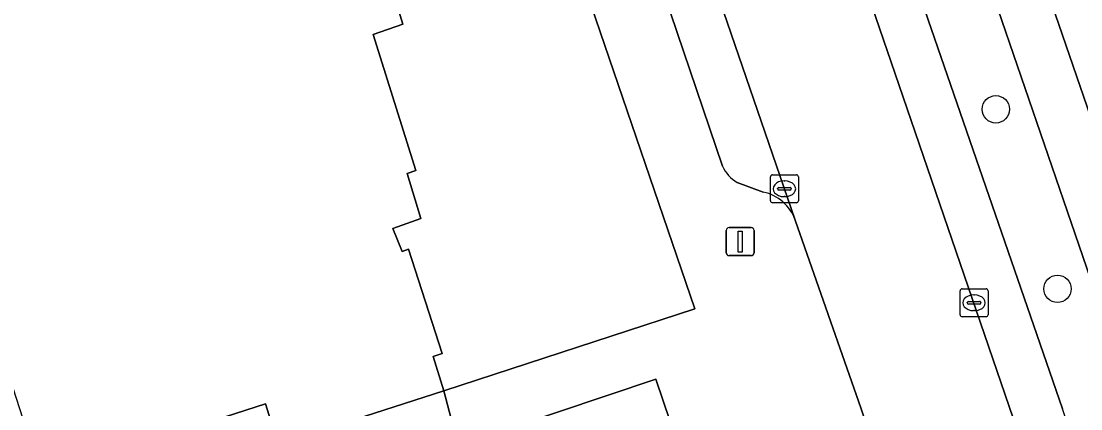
# Model space of a CAD drawing. Extents: x 159716 to 160783, y 383290 to 384031.
# Drawn here: x 159989.17 to 160026.97, y 383567.85 to 383581.68 of the extents above; entities that cross this region are included whole.
import ezdxf

# ---------------------------------------------------------------- set-up
doc = ezdxf.new("R2010")
doc.units = 0
for name, color, linetype in [('IMGEO_Berm_groen', 7, 'Continuous'), ('IMGEO_Boom', 7, 'Continuous'), ('IMGEO_Erf', 7, 'Continuous'), ('IMGEO_Groenvoorziening', 7, 'Continuous'), ('IMGEO_Haag', 7, 'Continuous'), ('IMGEO_Kolk', 7, 'Continuous'), ('IMGEO_Lichtmast', 7, 'Continuous'), ('IMGEO_Pand', 7, 'Continuous'), ('IMGEO_Parkeervlak_open', 7, 'Continuous'), ('IMGEO_Rijbaan_lokaal_open', 7, 'Continuous'), ('IMGEO_Voetpad_halfverhard', 7, 'Continuous'), ('IMGEO_Voetpad_open', 7, 'Continuous')]:
    doc.layers.add(name, color=color, linetype=linetype)

msp = doc.modelspace()

# ---------------------------------------------------------------- linework, layer by layer
at = {"layer": 'IMGEO_Berm_groen'}
for points in [[(160028.699, 383568.469), (160017.141, 383602.169)], [(160014.818, 383601.31), (160017.22, 383594.451), (160018.23, 383591.355), (160021.53, 383581.736), (160026.316, 383567.849)]]:
    msp.add_lwpolyline(points, dxfattribs=at)
at = {"layer": 'IMGEO_Boom'}
for centre in [(160023.939, 383578.539), (160026.14, 383572.133)]:
    msp.add_circle(centre, 0.489, dxfattribs=at)
at = {"layer": 'IMGEO_Erf'}
msp.add_lwpolyline([(160013.199, 383571.421), (160009.508, 383582.245), (160005.501, 383594.038), (160000, 383592.234), (159999.44, 383592.05), (159999.71, 383591.208), (160000, 383591.293), (160002.587, 383583.376), (160002.275, 383583.253), (160002.788, 383581.581), (160001.723, 383581.211), (160003.245, 383576.353), (160002.942, 383576.246), (160003.421, 383574.645), (160002.423, 383574.28), (160002.763, 383573.469), (160002.99, 383573.542), (160004.182, 383569.828), (160003.872, 383569.717), (160004.243, 383568.491)], close=True, dxfattribs=at)
at = {"layer": 'IMGEO_Groenvoorziening'}
for points in [[(160019.117, 383602.411), (160023.659, 383588.939), (160028.34, 383575.31), (160031.004, 383576.223), (160026.667, 383589.185), (160021.429, 383604.767)], [(160013.088, 383565.148), (160011.809, 383568.904), (160004.76, 383566.535)]]:
    msp.add_lwpolyline(points, dxfattribs=at)
at = {"layer": 'IMGEO_Haag'}
msp.add_lwpolyline([(160013.088, 383565.148), (160011.809, 383568.904), (160004.76, 383566.535)], dxfattribs=at)
at = {"layer": 'IMGEO_Kolk'}
for p, q in [((160015.898, 383575.276), (160015.898, 383576.128)), ((160015.973, 383576.202), (160016.825, 383576.202)), ((160016.899, 383576.128), (160016.899, 383575.276)), ((160016.386, 383575.982), (160016.411, 383575.982)), ((160016.157, 383575.696), (160016.157, 383575.708)), ((160016.595, 383575.659), (160016.197, 383575.659)), ((160016.2, 383575.745), (160016.598, 383575.745)), ((160016.409, 383575.422), (160016.384, 383575.422)), ((160016.641, 383575.708), (160016.641, 383575.696)), ((160016.825, 383575.202), (160015.973, 383575.202)), ((160022.664, 383571.207), (160022.664, 383572.059)), ((160022.739, 383572.133), (160023.591, 383572.133)), ((160023.665, 383572.059), (160023.665, 383571.207)), ((160022.923, 383571.627), (160022.923, 383571.639)), ((160023.361, 383571.59), (160022.963, 383571.59)), ((160022.966, 383571.676), (160023.364, 383571.676)), ((160023.152, 383571.913), (160023.177, 383571.913)), ((160023.407, 383571.639), (160023.407, 383571.627)), ((160023.175, 383571.353), (160023.15, 383571.353)), ((160023.591, 383571.133), (160022.739, 383571.133))]:
    msp.add_line(p, q, dxfattribs=at)
for points in [[(160015.898, 383575.276), (160015.898, 383576.128)], [(160015.973, 383576.202), (160016.825, 383576.202)], [(160016.899, 383576.128), (160016.899, 383575.276)], [(160016.825, 383575.202), (160015.973, 383575.202)], [(160022.664, 383571.207), (160022.664, 383572.059)], [(160022.739, 383572.133), (160023.591, 383572.133)], [(160023.665, 383572.059), (160023.665, 383571.207)], [(160023.591, 383571.133), (160022.739, 383571.133)]]:
    msp.add_lwpolyline(points, dxfattribs=at)
for centre, radius, start, end in [((160015.975, 383576.126), 0.0765, 91.552, 178.448), ((160015.975, 383576.126), 0.0765, 91.552, 178.448), ((160016.823, 383576.126), 0.0765, 1.552, 88.448), ((160016.823, 383576.126), 0.0765, 1.552, 88.448), ((160016.197, 383575.705), 0.0403, 85.8775, 175.7526), ((160016.194, 383575.695), 0.0366, 178.938, 274.7102), ((160016.598, 383575.702), 0.043, 264.8664, 352.4533), ((160016.602, 383575.707), 0.0386, 1.7309, 96.639), ((160015.975, 383575.278), 0.0765, 181.552, 268.448), ((160015.975, 383575.278), 0.0765, 181.552, 268.448), ((160016.823, 383575.278), 0.0765, 271.552, 358.448), ((160016.823, 383575.278), 0.0765, 271.552, 358.448), ((160022.741, 383572.057), 0.0765, 91.552, 178.448), ((160022.741, 383572.057), 0.0765, 91.552, 178.448), ((160023.589, 383572.057), 0.0765, 1.552, 88.448), ((160023.589, 383572.057), 0.0765, 1.552, 88.448), ((160022.963, 383571.636), 0.0403, 85.8775, 175.7526), ((160022.96, 383571.626), 0.0366, 178.938, 274.7102), ((160023.364, 383571.633), 0.043, 264.8664, 352.4533), ((160023.368, 383571.638), 0.0386, 1.7309, 96.639), ((160022.741, 383571.209), 0.0765, 181.552, 268.448), ((160022.741, 383571.209), 0.0765, 181.552, 268.448), ((160023.589, 383571.209), 0.0765, 271.552, 358.448), ((160023.589, 383571.209), 0.0765, 271.552, 358.448)]:
    msp.add_arc(centre, radius, start, end, dxfattribs=at)
for centre, major_axis, ratio, start_param, end_param in [((160016.385, 383575.702), (-0.387, 0.002), 0.722429, 4.712389, 7.853982), ((160016.41, 383575.702), (-0.39, 0.002), 0.717154, 1.570796, 4.712389), ((160023.151, 383571.633), (-0.387, 0.002), 0.722429, 4.712389, 7.853982), ((160023.176, 383571.633), (-0.39, 0.002), 0.717154, 1.570796, 4.712389)]:
    msp.add_ellipse(centre, major_axis=major_axis, ratio=ratio, start_param=start_param, end_param=end_param, dxfattribs=at)
at = {"layer": 'IMGEO_Lichtmast'}
for p, q in [((160014.424, 383574.319), (160015.214, 383574.319)), ((160015.214, 383574.319), (160014.424, 383574.319)), ((160014.324, 383573.419), (160014.324, 383574.219)), ((160014.324, 383574.219), (160014.324, 383573.419)), ((160015.314, 383574.219), (160015.314, 383573.419)), ((160015.314, 383573.419), (160015.314, 383574.219)), ((160015.214, 383573.319), (160014.424, 383573.319)), ((160014.424, 383573.319), (160015.214, 383573.319))]:
    msp.add_line(p, q, dxfattribs=at)
msp.add_lwpolyline([(160014.744, 383574.194), (160014.894, 383574.194), (160014.894, 383573.444), (160014.744, 383573.444), (160014.744, 383574.194)], dxfattribs=at)
for centre, start, end in [((160014.424, 383574.219), 90, 180), ((160014.424, 383574.219), 90, 180), ((160015.214, 383574.219), 0, 90), ((160015.214, 383574.219), 360, 90), ((160014.424, 383573.419), 180, 270), ((160014.424, 383573.419), 180, 270), ((160015.214, 383573.419), 270, 0), ((160015.214, 383573.419), 270, 0)]:
    msp.add_arc(centre, 0.1, start, end, dxfattribs=at)
at = {"layer": 'IMGEO_Pand'}
msp.add_lwpolyline([(159988.754, 383568.969), (159989.954, 383565.24), (159990.277, 383565.344), (159990.632, 383564.24), (159990.67, 383564.123), (159996.533, 383566.01), (159996.072, 383567.439), (159997.882, 383568.022), (159998.342, 383566.592), (160000, 383567.126), (160004.243, 383568.491), (160003.872, 383569.717), (160004.182, 383569.828), (160002.99, 383573.542), (160002.763, 383573.469), (160002.423, 383574.28), (160003.421, 383574.645), (160002.942, 383576.246), (160003.245, 383576.353), (160001.723, 383581.211), (160002.788, 383581.581), (160002.275, 383583.253)], dxfattribs=at)
at = {"layer": 'IMGEO_Parkeervlak_open'}
for points in [[(160030.889, 383550.666), (160031.475, 383552.26), (160031.521, 383552.62), (160031.435, 383553.027), (160027.572, 383564.142), (160026.316, 383567.849), (160021.53, 383581.736), (160018.23, 383591.355), (160017.22, 383594.451), (160014.818, 383601.31), (160013.678, 383604.808), (160013.078, 383606.519), (160011.609, 383606.036), (160011.654, 383605.889), (160011.426, 383605.83), (160020.915, 383578.143), (160030.817, 383549.258)], [(160016.783, 383574.587), (160009.656, 383595.344)], [(160009.098, 383591.538), (160014.19, 383576.505)], [(160014.712, 383575.931), (160015.645, 383575.581)]]:
    msp.add_lwpolyline(points, dxfattribs=at)
for centre, radius, start, end in [((160015.388, 383577.071), 1.325, 205.2619, 239.3053), ((160015.337, 383574.08), 1.533, 19.3291, 78.3989)]:
    msp.add_arc(centre, radius, start, end, dxfattribs=at)
at = {"layer": 'IMGEO_Rijbaan_lokaal_open'}
for points in [[(160020.915, 383578.143), (160011.426, 383605.83), (160011.654, 383605.889), (160011.609, 383606.036), (160011.399, 383606.727)], [(160009.599, 383595.51), (160009.656, 383595.344), (160016.783, 383574.587), (160019.138, 383567.851), (160019.765, 383566.009), (160025.808, 383548.133), (160026.595, 383546.207)], [(160030.817, 383549.258), (160020.915, 383578.143)]]:
    msp.add_lwpolyline(points, dxfattribs=at)
at = {"layer": 'IMGEO_Voetpad_halfverhard'}
for points in [[(160017.141, 383602.169), (160028.699, 383568.469)], [(160037.271, 383549.107), (160037.088, 383549.642), (160031.673, 383565.508), (160031.613, 383565.685), (160030.531, 383568.914), (160029.123, 383573.009), (160028.34, 383575.31), (160023.659, 383588.939)]]:
    msp.add_lwpolyline(points, dxfattribs=at)
at = {"layer": 'IMGEO_Voetpad_open'}
for points in [[(160014.19, 383576.505), (160009.098, 383591.538)], [(160009.508, 383582.245), (160013.199, 383571.421), (160004.243, 383568.491), (160004.76, 383566.535), (160011.809, 383568.904), (160013.088, 383565.148), (160014.293, 383561.61), (160016.319, 383562.274), (160020.702, 383549.88), (160020.906, 383549.212), (160024.231, 383548.152)], [(160015.645, 383575.581), (160014.712, 383575.931)], [(160019.138, 383567.851), (160016.783, 383574.587)], [(159960.462, 383573.47), (159990.633, 383561.63), (159990.505, 383562.062), (159997.204, 383564.161), (159998.167, 383563.138), (159996.919, 383559.958), (159996.648, 383559.269), (159998.529, 383558.531), (160000.387, 383563.361), (160000.737, 383564.181), (160001.235, 383565.35), (160004.76, 383566.535), (160004.243, 383568.491), (160000, 383567.126), (159998.342, 383566.592), (159997.882, 383568.022), (159996.072, 383567.439), (159996.533, 383566.01), (159990.67, 383564.123), (159990.632, 383564.24), (159987.222, 383563.208)], [(160019.765, 383566.009), (160019.138, 383567.851)]]:
    msp.add_lwpolyline(points, dxfattribs=at)
for centre, radius, start, end in [((160015.388, 383577.071), 1.325, 205.2619, 239.3053), ((160015.337, 383574.08), 1.533, 19.3291, 78.3989)]:
    msp.add_arc(centre, radius, start, end, dxfattribs=at)

doc.saveas('drawing.dxf')
